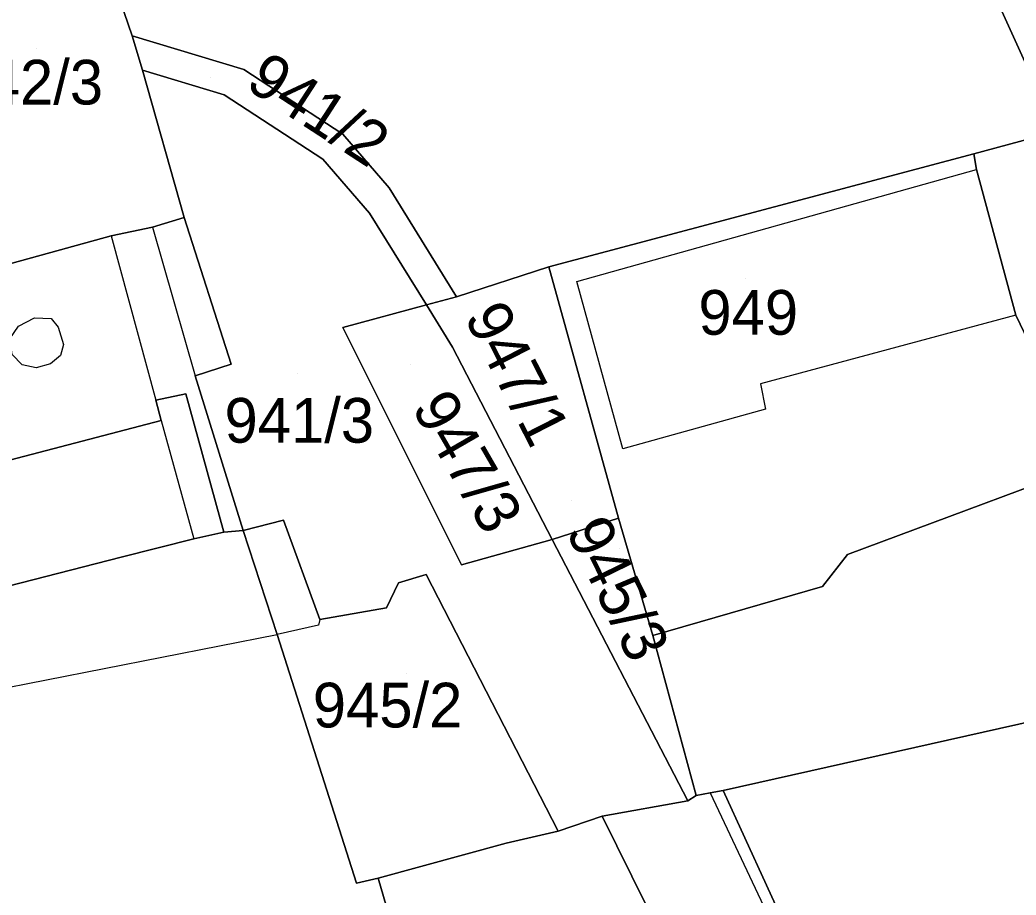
# Model space of a CAD drawing. Extents: x -263423 to -261326, y -1240067 to -1237864.
# Drawn here: x -262633.27 to -262588.7, y -1239237.25 to -1239198.09 of the extents above; entities that cross this region are included whole.
import ezdxf

# ---------------------------------------------------------------- set-up
doc = ezdxf.new("R2010")
doc.units = 0
for name, color, linetype in [('body_kn', 7, 'Continuous'), ('kladpar_druhypozemkov', 7, 'Continuous'), ('kladpar_hranice', 7, 'Continuous'), ('kladpar_parcelnecisla', 7, 'Continuous'), ('kladpar_plochy', 7, 'Continuous'), ('zappar_hrandruhpozemk', 7, 'Continuous')]:
    doc.layers.add(name, color=color, linetype=linetype)

msp = doc.modelspace()

# ---------------------------------------------------------------- linework, layer by layer
at = {"layer": 'body_kn'}
for p, q in [((-262628.25, -1239198.81), (-262628.25, -1239198.81)), ((-262628.25, -1239198.81), (-262628.25, -1239198.81)), ((-262627.79, -1239200.35), (-262627.79, -1239200.35)), ((-262627.79, -1239200.35), (-262627.79, -1239200.35)), ((-262623.25, -1239200.32), (-262623.25, -1239200.32)), ((-262624.13, -1239201.45), (-262624.13, -1239201.45)), ((-262618.83, -1239203.2), (-262618.83, -1239203.2)), ((-262590.59, -1239204.09), (-262590.59, -1239204.09)), ((-262590.59, -1239204.09), (-262590.59, -1239204.09)), ((-262619.72, -1239204.32), (-262619.72, -1239204.32)), ((-262590.48, -1239204.79), (-262590.48, -1239204.79)), ((-262616.76, -1239205.6), (-262616.76, -1239205.6)), ((-262625.93, -1239206.94), (-262625.93, -1239206.94)), ((-262617.64, -1239206.74), (-262617.64, -1239206.74)), ((-262627.34, -1239207.36), (-262627.34, -1239207.36)), ((-262627.34, -1239207.36), (-262627.34, -1239207.36)), ((-262629.19, -1239207.76), (-262629.19, -1239207.76)), ((-262629.19, -1239207.76), (-262629.19, -1239207.76)), ((-262609.61, -1239209.14), (-262609.61, -1239209.14)), ((-262608.36, -1239209.8), (-262608.36, -1239209.8)), ((-262613.74, -1239210.48), (-262613.74, -1239210.48)), ((-262615.09, -1239210.84), (-262615.09, -1239210.84)), ((-262615.09, -1239210.84), (-262615.09, -1239210.84)), ((-262588.72, -1239211.31), (-262588.72, -1239211.31)), ((-262588.72, -1239211.31), (-262588.72, -1239211.31)), ((-262632.63, -1239211.43), (-262632.63, -1239211.43)), ((-262632.63, -1239211.43), (-262632.63, -1239211.43)), ((-262631.87, -1239211.45), (-262631.87, -1239211.45)), ((-262631.56, -1239211.84), (-262631.56, -1239211.84)), ((-262618.83, -1239211.86), (-262618.83, -1239211.86)), ((-262618.83, -1239211.86), (-262618.83, -1239211.86)), ((-262631.32, -1239212.61), (-262631.32, -1239212.61)), ((-262613.92, -1239212.74), (-262613.92, -1239212.74)), ((-262631.46, -1239213.11), (-262631.46, -1239213.11)), ((-262633.18, -1239213.52), (-262633.18, -1239213.52)), ((-262631.91, -1239213.48), (-262631.91, -1239213.48)), ((-262623.82, -1239213.49), (-262623.82, -1239213.49)), ((-262632.55, -1239213.66), (-262632.55, -1239213.66)), ((-262625.43, -1239214.02), (-262625.43, -1239214.02)), ((-262600.14, -1239214.37), (-262600.14, -1239214.37)), ((-262625.85, -1239214.82), (-262625.85, -1239214.82)), ((-262627.19, -1239215.11), (-262627.19, -1239215.11)), ((-262599.91, -1239215.51), (-262599.91, -1239215.51)), ((-262626.96, -1239216.01), (-262626.96, -1239216.01)), ((-262626.96, -1239216.01), (-262626.96, -1239216.01)), ((-262606.3, -1239217.28), (-262606.3, -1239217.28)), ((-262621.48, -1239220.48), (-262621.48, -1239220.48)), ((-262606.49, -1239220.39), (-262606.49, -1239220.39)), ((-262624.15, -1239221.02), (-262624.15, -1239221.02)), ((-262623.29, -1239220.94), (-262623.29, -1239220.94)), ((-262625.49, -1239221.31), (-262625.49, -1239221.31)), ((-262609.46, -1239221.34), (-262609.46, -1239221.34)), ((-262609.46, -1239221.34), (-262609.46, -1239221.34)), ((-262596.25, -1239222.01), (-262596.25, -1239222.01)), ((-262628.74, -1239222.13), (-262628.74, -1239222.13)), ((-262628.74, -1239222.13), (-262628.74, -1239222.13)), ((-262613.52, -1239222.48), (-262613.52, -1239222.48)), ((-262615.1, -1239222.9), (-262615.1, -1239222.9)), ((-262616.34, -1239223.28), (-262616.34, -1239223.28)), ((-262597.36, -1239223.45), (-262597.36, -1239223.45)), ((-262616.88, -1239224.4), (-262616.88, -1239224.4)), ((-262619.92, -1239225.18), (-262619.92, -1239225.18)), ((-262619.86, -1239224.92), (-262619.86, -1239224.92)), ((-262619.86, -1239224.92), (-262619.86, -1239224.92)), ((-262621.77, -1239225.59), (-262621.77, -1239225.59)), ((-262604.96, -1239225.63), (-262604.96, -1239225.63)), ((-262603.02, -1239232.79), (-262603.02, -1239232.79)), ((-262602.39, -1239232.68), (-262602.39, -1239232.68)), ((-262602.39, -1239232.68), (-262602.39, -1239232.68)), ((-262601.81, -1239232.57), (-262601.81, -1239232.57)), ((-262603.39, -1239233.03), (-262603.39, -1239233.03)), ((-262607.23, -1239233.72), (-262607.23, -1239233.72)), ((-262609.19, -1239234.39), (-262609.19, -1239234.39)), ((-262611.52, -1239234.93), (-262611.52, -1239234.93)), ((-262611.52, -1239234.93), (-262611.52, -1239234.93)), ((-262618.21, -1239236.72), (-262618.21, -1239236.72)), ((-262618.21, -1239236.72), (-262618.21, -1239236.72)), ((-262617.25, -1239236.49), (-262617.25, -1239236.49))]:
    msp.add_line(p, q, dxfattribs=at)
at = {"layer": 'kladpar_druhypozemkov'}
for p, q in [((-262632.52, -1239199.38), (-262632.52, -1239199.38)), ((-262624.73, -1239200.69), (-262624.73, -1239200.69)), ((-262600.82, -1239209.68), (-262600.82, -1239209.68)), ((-262615.8, -1239213.53), (-262615.8, -1239213.53)), ((-262620.86, -1239213.93), (-262620.86, -1239213.93)), ((-262608.61, -1239219.6), (-262608.61, -1239219.6)), ((-262606.46, -1239221.76), (-262606.46, -1239221.76)), ((-262615.97, -1239227.35), (-262615.97, -1239227.35))]:
    msp.add_line(p, q, dxfattribs=at)
at = {"layer": 'kladpar_hranice'}
for points in [[(-262576.7, -1239178.53), (-262575.74, -1239178.23), (-262567.74, -1239198.23), (-262568.58, -1239198.53), (-262586.89, -1239203.09), (-262595.72, -1239183.64), (-262590.68, -1239182.16), (-262588.89, -1239181.63), (-262576.7, -1239178.53)], [(-262630.08, -1239193.44), (-262605.3, -1239186.36), (-262595.72, -1239183.64), (-262586.89, -1239203.09), (-262590.59, -1239204.09), (-262609.61, -1239209.14), (-262613.74, -1239210.48), (-262616.76, -1239205.6), (-262618.83, -1239203.2), (-262623.25, -1239200.32), (-262628.25, -1239198.81), (-262630.08, -1239193.44)], [(-262630.97, -1239193.68), (-262630.08, -1239193.44), (-262628.25, -1239198.81), (-262627.79, -1239200.35), (-262625.93, -1239206.94), (-262627.34, -1239207.36), (-262629.19, -1239207.76), (-262635.63, -1239209.53), (-262636.93, -1239204.86), (-262635.53, -1239204.57), (-262635.82, -1239203.55), (-262636.88, -1239199.65), (-262637.06, -1239199.2), (-262638.12, -1239195.68), (-262630.97, -1239193.68)], [(-262628.25, -1239198.81), (-262623.25, -1239200.32), (-262618.83, -1239203.2), (-262616.76, -1239205.6), (-262613.74, -1239210.48), (-262615.09, -1239210.84), (-262617.64, -1239206.74), (-262619.72, -1239204.32), (-262624.13, -1239201.45), (-262627.79, -1239200.35), (-262628.25, -1239198.81)], [(-262627.79, -1239200.35), (-262624.13, -1239201.45), (-262619.72, -1239204.32), (-262617.64, -1239206.74), (-262615.09, -1239210.84), (-262618.83, -1239211.86), (-262613.52, -1239222.48), (-262609.46, -1239221.34), (-262603.39, -1239233.03), (-262607.23, -1239233.72), (-262609.19, -1239234.39), (-262615.1, -1239222.9), (-262616.34, -1239223.28), (-262616.88, -1239224.4), (-262619.86, -1239224.92), (-262621.48, -1239220.48), (-262623.29, -1239220.94), (-262625.43, -1239214.02), (-262623.82, -1239213.49), (-262625.93, -1239206.94), (-262627.79, -1239200.35)], [(-262587.02, -1239214.84), (-262588.72, -1239211.31), (-262590.48, -1239204.79), (-262590.59, -1239204.09), (-262586.89, -1239203.09)], [(-262590.59, -1239204.09), (-262590.48, -1239204.79), (-262588.72, -1239211.31), (-262587.02, -1239214.84), (-262585.63, -1239215), (-262583.78, -1239214.78), (-262583.2, -1239217.15), (-262596.25, -1239222.01), (-262597.36, -1239223.45), (-262604.96, -1239225.63), (-262606.49, -1239220.39), (-262609.61, -1239209.14), (-262590.59, -1239204.09)], [(-262635.63, -1239209.53), (-262629.19, -1239207.76), (-262627.34, -1239207.36), (-262625.93, -1239206.94), (-262623.82, -1239213.49), (-262625.43, -1239214.02), (-262623.29, -1239220.94), (-262624.15, -1239221.02), (-262625.85, -1239214.82), (-262627.19, -1239215.11), (-262626.96, -1239216.01), (-262640.83, -1239219.64), (-262644.64, -1239220.64), (-262644.99, -1239219.55), (-262651.38, -1239221.32), (-262652.69, -1239223.33), (-262656.9, -1239224.44), (-262657.25, -1239223.04), (-262657.95, -1239223.15), (-262659, -1239218.93), (-262659.83, -1239216.24), (-262646.74, -1239212.46), (-262635.63, -1239209.53)], [(-262615.09, -1239210.84), (-262613.74, -1239210.48), (-262609.61, -1239209.14), (-262606.49, -1239220.39), (-262609.46, -1239221.34), (-262613.92, -1239212.74), (-262615.09, -1239210.84)], [(-262618.83, -1239211.86), (-262615.09, -1239210.84), (-262613.92, -1239212.74), (-262609.46, -1239221.34), (-262613.52, -1239222.48), (-262618.83, -1239211.86)], [(-262659.83, -1239216.24), (-262659, -1239218.93), (-262657.95, -1239223.15), (-262657.25, -1239223.04), (-262656.9, -1239224.44), (-262652.69, -1239223.33), (-262651.38, -1239221.32), (-262644.99, -1239219.55), (-262644.64, -1239220.64), (-262640.83, -1239219.64), (-262626.96, -1239216.01), (-262627.19, -1239215.11), (-262625.85, -1239214.82), (-262624.15, -1239221.02), (-262625.49, -1239221.31), (-262628.74, -1239222.13), (-262639.46, -1239224.88), (-262664.8, -1239231.64), (-262668.72, -1239219.55), (-262669.68, -1239219.84), (-262670.31, -1239219.32), (-262659.83, -1239216.24)], [(-262587.85, -1239229.44), (-262601.81, -1239232.57), (-262602.39, -1239232.68), (-262603.02, -1239232.79), (-262604.96, -1239225.63), (-262597.36, -1239223.45), (-262596.25, -1239222.01), (-262583.2, -1239217.15)], [(-262618.21, -1239236.72), (-262621.77, -1239225.59), (-262623.29, -1239220.94), (-262621.48, -1239220.48), (-262619.86, -1239224.92), (-262616.88, -1239224.4), (-262616.34, -1239223.28), (-262615.1, -1239222.9), (-262609.19, -1239234.39), (-262611.52, -1239234.93), (-262617.25, -1239236.49), (-262618.21, -1239236.72)], [(-262609.46, -1239221.34), (-262606.49, -1239220.39), (-262604.96, -1239225.63), (-262603.02, -1239232.79), (-262603.39, -1239233.03), (-262609.46, -1239221.34)], [(-262628.74, -1239222.13), (-262625.49, -1239221.31), (-262624.15, -1239221.02), (-262623.29, -1239220.94), (-262621.77, -1239225.59), (-262618.21, -1239236.72), (-262617.25, -1239236.49), (-262614.83, -1239244.8), (-262637.86, -1239249.93), (-262641.76, -1239251.13), (-262644.34, -1239252.15), (-262648.66, -1239253.42), (-262651.3, -1239243.63), (-262661.58, -1239246.77), (-262663.19, -1239242.03), (-262661.84, -1239241.05), (-262664.8, -1239231.64), (-262639.46, -1239224.88), (-262628.74, -1239222.13)], [(-262587.85, -1239229.44), (-262583.45, -1239228.45), (-262580.26, -1239227.95), (-262579.62, -1239227.77), (-262576.18, -1239226.96), (-262567.75, -1239224.41), (-262556.45, -1239221.35), (-262555.42, -1239223.66), (-262553.37, -1239228.35), (-262564.41, -1239234.14), (-262578.79, -1239241.65), (-262590.39, -1239246.98), (-262592.12, -1239247.96), (-262592.7, -1239248.21), (-262595.55, -1239245.03), (-262597.94, -1239241.04), (-262601.81, -1239232.57), (-262587.85, -1239229.44)], [(-262597.94, -1239241.04), (-262595.55, -1239245.03), (-262592.7, -1239248.21), (-262593.21, -1239248.51), (-262598.54, -1239251.26), (-262602.6, -1239243.07), (-262607.23, -1239233.72), (-262603.39, -1239233.03), (-262603.02, -1239232.79), (-262602.39, -1239232.68), (-262601.81, -1239232.57), (-262597.94, -1239241.04)], [(-262611.52, -1239234.93), (-262609.19, -1239234.39), (-262607.23, -1239233.72), (-262602.6, -1239243.07), (-262603.67, -1239245.36), (-262604.31, -1239246.12), (-262605.17, -1239246.69), (-262606.28, -1239247.13), (-262607.92, -1239242.31), (-262613.68, -1239244.47), (-262612.05, -1239249.23), (-262612.96, -1239249.59), (-262614.2, -1239244.96), (-262614.26, -1239244.75), (-262614.83, -1239244.8), (-262617.25, -1239236.49), (-262611.52, -1239234.93)]]:
    msp.add_lwpolyline(points, dxfattribs=at)
at = {"layer": 'kladpar_plochy'}
for points in [[(-262576.7, -1239178.53), (-262575.74, -1239178.23), (-262567.74, -1239198.23), (-262568.58, -1239198.53), (-262586.89, -1239203.09), (-262595.72, -1239183.64), (-262590.68, -1239182.16), (-262588.89, -1239181.63)], [(-262630.08, -1239193.44), (-262605.3, -1239186.36), (-262595.72, -1239183.64), (-262586.89, -1239203.09), (-262590.59, -1239204.09), (-262609.61, -1239209.14), (-262613.74, -1239210.48), (-262616.76, -1239205.6), (-262618.83, -1239203.2), (-262623.25, -1239200.32), (-262628.25, -1239198.81)], [(-262630.97, -1239193.68), (-262630.08, -1239193.44), (-262628.25, -1239198.81), (-262627.79, -1239200.35), (-262625.93, -1239206.94), (-262627.34, -1239207.36), (-262629.19, -1239207.76), (-262635.63, -1239209.53), (-262636.93, -1239204.86), (-262635.53, -1239204.57), (-262635.82, -1239203.55), (-262636.88, -1239199.65), (-262637.06, -1239199.2), (-262638.12, -1239195.68)], [(-262628.25, -1239198.81), (-262623.25, -1239200.32), (-262618.83, -1239203.2), (-262616.76, -1239205.6), (-262613.74, -1239210.48), (-262615.09, -1239210.84), (-262617.64, -1239206.74), (-262619.72, -1239204.32), (-262624.13, -1239201.45), (-262627.79, -1239200.35)], [(-262627.79, -1239200.35), (-262624.13, -1239201.45), (-262619.72, -1239204.32), (-262617.64, -1239206.74), (-262615.09, -1239210.84), (-262618.83, -1239211.86), (-262613.52, -1239222.48), (-262609.46, -1239221.34), (-262603.39, -1239233.03), (-262607.23, -1239233.72), (-262609.19, -1239234.39), (-262615.1, -1239222.9), (-262616.34, -1239223.28), (-262616.88, -1239224.4), (-262619.86, -1239224.92), (-262621.48, -1239220.48), (-262623.29, -1239220.94), (-262625.43, -1239214.02), (-262623.82, -1239213.49), (-262625.93, -1239206.94)], [(-262590.59, -1239204.09), (-262590.48, -1239204.79), (-262588.72, -1239211.31), (-262587.02, -1239214.84), (-262585.63, -1239215), (-262583.78, -1239214.78), (-262583.2, -1239217.15), (-262596.25, -1239222.01), (-262597.36, -1239223.45), (-262604.96, -1239225.63), (-262606.49, -1239220.39), (-262609.61, -1239209.14)], [(-262635.63, -1239209.53), (-262629.19, -1239207.76), (-262627.34, -1239207.36), (-262625.93, -1239206.94), (-262623.82, -1239213.49), (-262625.43, -1239214.02), (-262623.29, -1239220.94), (-262624.15, -1239221.02), (-262625.85, -1239214.82), (-262627.19, -1239215.11), (-262626.96, -1239216.01), (-262640.83, -1239219.64), (-262644.64, -1239220.64), (-262644.99, -1239219.55), (-262651.38, -1239221.32), (-262652.69, -1239223.33), (-262656.9, -1239224.44), (-262657.25, -1239223.04), (-262657.95, -1239223.15), (-262659, -1239218.93), (-262659.83, -1239216.24), (-262646.74, -1239212.46)], [(-262615.09, -1239210.84), (-262613.74, -1239210.48), (-262609.61, -1239209.14), (-262606.49, -1239220.39), (-262609.46, -1239221.34), (-262613.92, -1239212.74)], [(-262618.83, -1239211.86), (-262615.09, -1239210.84), (-262613.92, -1239212.74), (-262609.46, -1239221.34), (-262613.52, -1239222.48)], [(-262659.83, -1239216.24), (-262659, -1239218.93), (-262657.95, -1239223.15), (-262657.25, -1239223.04), (-262656.9, -1239224.44), (-262652.69, -1239223.33), (-262651.38, -1239221.32), (-262644.99, -1239219.55), (-262644.64, -1239220.64), (-262640.83, -1239219.64), (-262626.96, -1239216.01), (-262627.19, -1239215.11), (-262625.85, -1239214.82), (-262624.15, -1239221.02), (-262625.49, -1239221.31), (-262628.74, -1239222.13), (-262639.46, -1239224.88), (-262664.8, -1239231.64), (-262668.72, -1239219.55), (-262669.68, -1239219.84), (-262670.31, -1239219.32)], [(-262618.21, -1239236.72), (-262621.77, -1239225.59), (-262623.29, -1239220.94), (-262621.48, -1239220.48), (-262619.86, -1239224.92), (-262616.88, -1239224.4), (-262616.34, -1239223.28), (-262615.1, -1239222.9), (-262609.19, -1239234.39), (-262611.52, -1239234.93), (-262617.25, -1239236.49)], [(-262609.46, -1239221.34), (-262606.49, -1239220.39), (-262604.96, -1239225.63), (-262603.02, -1239232.79), (-262603.39, -1239233.03)], [(-262628.74, -1239222.13), (-262625.49, -1239221.31), (-262624.15, -1239221.02), (-262623.29, -1239220.94), (-262621.77, -1239225.59), (-262618.21, -1239236.72), (-262617.25, -1239236.49), (-262614.83, -1239244.8), (-262637.86, -1239249.93), (-262641.76, -1239251.13), (-262644.34, -1239252.15), (-262648.66, -1239253.42), (-262651.3, -1239243.63), (-262661.58, -1239246.77), (-262663.19, -1239242.03), (-262661.84, -1239241.05), (-262664.8, -1239231.64), (-262639.46, -1239224.88)], [(-262587.85, -1239229.44), (-262583.45, -1239228.45), (-262580.26, -1239227.95), (-262579.62, -1239227.77), (-262576.18, -1239226.96), (-262567.75, -1239224.41), (-262556.45, -1239221.35), (-262555.42, -1239223.66), (-262553.37, -1239228.35), (-262564.41, -1239234.14), (-262578.79, -1239241.65), (-262590.39, -1239246.98), (-262592.12, -1239247.96), (-262592.7, -1239248.21), (-262595.55, -1239245.03), (-262597.94, -1239241.04), (-262601.81, -1239232.57)], [(-262597.94, -1239241.04), (-262595.55, -1239245.03), (-262592.7, -1239248.21), (-262593.21, -1239248.51), (-262598.54, -1239251.26), (-262602.6, -1239243.07), (-262607.23, -1239233.72), (-262603.39, -1239233.03), (-262603.02, -1239232.79), (-262602.39, -1239232.68), (-262601.81, -1239232.57)], [(-262611.52, -1239234.93), (-262609.19, -1239234.39), (-262607.23, -1239233.72), (-262602.6, -1239243.07), (-262603.67, -1239245.36), (-262604.31, -1239246.12), (-262605.17, -1239246.69), (-262606.28, -1239247.13), (-262607.92, -1239242.31), (-262613.68, -1239244.47), (-262612.05, -1239249.23), (-262612.96, -1239249.59), (-262614.2, -1239244.96), (-262614.26, -1239244.75), (-262614.83, -1239244.8), (-262617.25, -1239236.49)]]:
    msp.add_lwpolyline(points, close=True, dxfattribs=at)
for points in [[(-262587.02, -1239214.84), (-262588.72, -1239211.31), (-262590.48, -1239204.79), (-262590.59, -1239204.09), (-262586.89, -1239203.09)], [(-262587.85, -1239229.44), (-262601.81, -1239232.57), (-262602.39, -1239232.68), (-262603.02, -1239232.79), (-262604.96, -1239225.63), (-262597.36, -1239223.45), (-262596.25, -1239222.01), (-262583.2, -1239217.15)]]:
    msp.add_lwpolyline(points, dxfattribs=at)
at = {"layer": 'zappar_hrandruhpozemk'}
for p, q in [((-262627.34, -1239207.36), (-262625.43, -1239214.02)), ((-262629.19, -1239207.76), (-262627.19, -1239215.11)), ((-262588.72, -1239211.31), (-262600.14, -1239214.37)), ((-262631.56, -1239211.84), (-262631.32, -1239212.61)), ((-262626.96, -1239216.01), (-262625.49, -1239221.31)), ((-262619.92, -1239225.18), (-262621.77, -1239225.59)), ((-262619.86, -1239224.92), (-262619.92, -1239225.18)), ((-262602.39, -1239232.68), (-262598.5, -1239240.9))]:
    msp.add_line(p, q, dxfattribs=at)
for points in [[(-262600.14, -1239214.37), (-262599.91, -1239215.51), (-262606.3, -1239217.28), (-262608.36, -1239209.8), (-262590.48, -1239204.79)], [(-262631.32, -1239212.61), (-262631.46, -1239213.11), (-262631.91, -1239213.48), (-262632.55, -1239213.66), (-262633.18, -1239213.52), (-262633.62, -1239213.06), (-262633.73, -1239212.36), (-262633.34, -1239211.8), (-262632.63, -1239211.43)], [(-262632.63, -1239211.43), (-262631.87, -1239211.45), (-262631.56, -1239211.84)], [(-262649.74, -1239236.23), (-262653.18, -1239237.17), (-262654.36, -1239232.95), (-262642.42, -1239229.65), (-262621.77, -1239225.59)]]:
    msp.add_lwpolyline(points, dxfattribs=at)

# ---------------------------------------------------------------- texts
at = {"layer": 'kladpar_parcelnecisla'}
for s, p in [('942/3', (-262636.248, -1239201.88)), ('949', (-262602.919, -1239212.18)), ('941/3', (-262624.122, -1239217.01)), ('945/2', (-262620.171, -1239229.75))]:
    msp.add_text(s, height=2, dxfattribs=at).set_placement(p)
for s, rotation, p in [('941/2', 327, (-262623.251, -1239201.105)), ('947/1', 297, (-262613.417, -1239211.382)), ('947/3', 300, (-262615.773, -1239215.444)), ('945/3', 296, (-262608.868, -1239220.957))]:
    msp.add_text(s, height=2, rotation=rotation, dxfattribs=at).set_placement(p)

doc.saveas('drawing.dxf')
